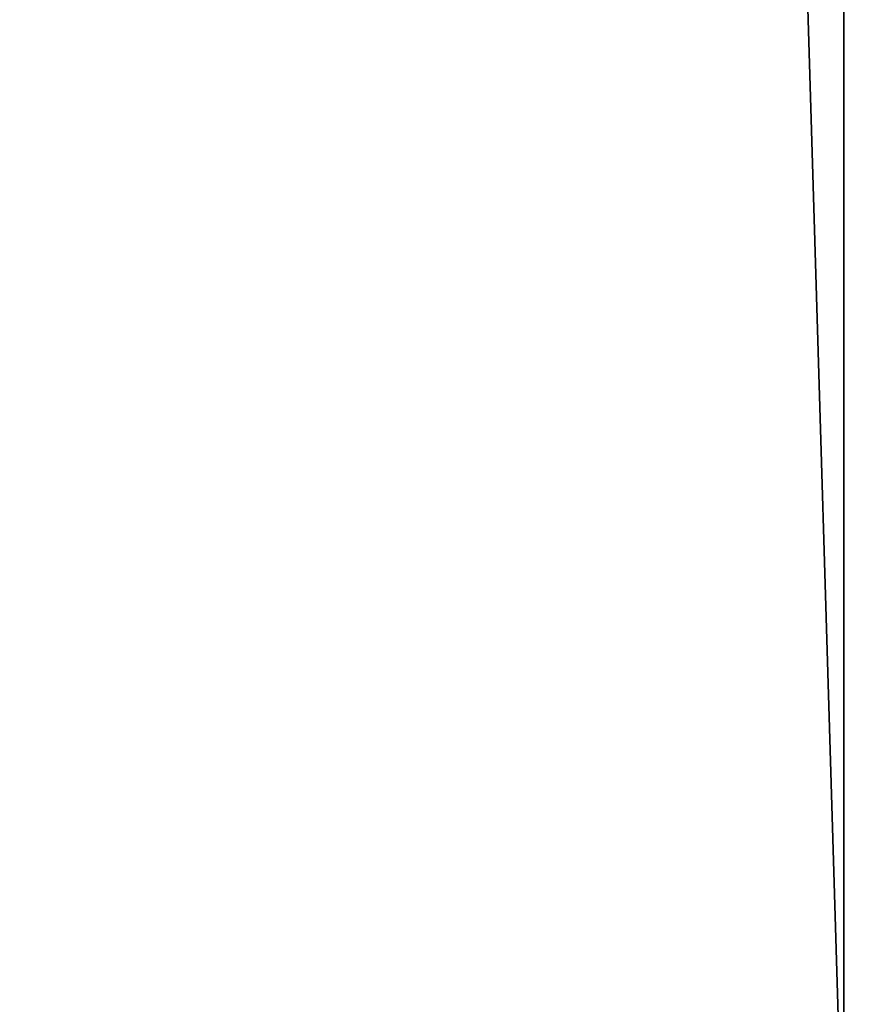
# Model space of a CAD drawing. Header units: millimetres. Extents: x -275 to 275, y -678 to 20.
# Tile 350 of 544: x -3.53 to -2.784, y -47.948 to -47.077. Entities that reach past the tile are written whole.
import ezdxf

# ---------------------------------------------------------------- set-up
doc = ezdxf.new("R2010")
doc.units = ezdxf.units.MM
doc.header["$LTSCALE"] = 65.185185
for name, color, linetype in [('362', 7, 'CONTINUOUS'), ('371', 7, 'CONTINUOUS'), ('373', 7, 'CONTINUOUS')]:
    doc.layers.add(name, color=color, linetype=linetype)

msp = doc.modelspace()

# ---------------------------------------------------------------- linework, layer by layer
at = {"layer": '362', "linetype": 'CONTINUOUS'}
for points in [[(-2, -74.7, 19.85), (-2, 0, 19.85), (-4.05721, -6.35388, 19.03355), (-2, -74.7, 19.85)], [(-2, -74.7, 19.85), (-4.05721, -6.35388, 19.03355), (-4.12132, -74.7, 18.97132), (-2, -74.7, 19.85)]]:
    msp.add_3dface(points, dxfattribs=at)
at = {"layer": '371', "linetype": 'CONTINUOUS'}
for points in [[(-4.7, -74.21118, -6.32043), (-4.7, -41.77377, -13.32871), (-2.79839, -71.56335, -6.89251), (-4.7, -74.21118, -6.32043)], [(-2.79839, -71.56335, -6.89251), (-4.7, -41.77377, -13.32871), (-2.7996, -71.44577, -6.91791), (-2.79839, -71.56335, -6.89251)], [(-2.7996, -71.44577, -6.91791), (-4.7, -41.77377, -13.32871), (-2.8, -71.32857, -6.94323), (-2.7996, -71.44577, -6.91791)], [(-2.8, -71.32857, -6.94323), (-4.7, -41.77377, -13.32871), (-2.8, -41.77377, -13.32871), (-2.8, -71.32857, -6.94323)]]:
    msp.add_3dface(points, dxfattribs=at)
at = {"layer": '373', "linetype": 'CONTINUOUS'}
for points in [[(-2.8, -71.32857, -6.94323), (-2.8, -41.77377, -13.32871), (-2.59113, -41.75589, -13.24596), (-2.8, -71.32857, -6.94323)], [(-2.8, -71.32857, -6.94323), (-2.59113, -41.75589, -13.24596), (-2.58466, -71.30932, -6.85416), (-2.8, -71.32857, -6.94323)]]:
    msp.add_3dface(points, dxfattribs=at)

doc.saveas('drawing.dxf')
